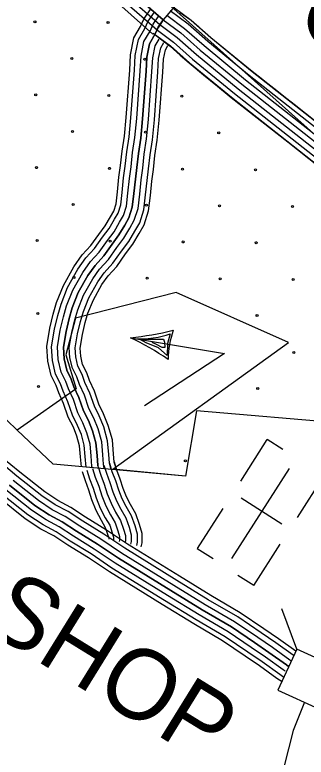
# Model space of a CAD drawing. Extents: x 1788175 to 1969470, y 584502 to 738744.
# Drawn here: x 1874562 to 1876095, y 631044 to 634958 of the extents above; entities that cross this region are included whole.
import ezdxf

# ---------------------------------------------------------------- set-up
doc = ezdxf.new("R2010")
doc.units = 0
for name, color, linetype in [('DESIGN - EROSION CONTROL - Devices', 7, 'Continuous'), ('DESIGN - ROW - Right-of-Way and Easement Labels', 7, 'Continuous'), ('DESIGN - SCRATCH - User 1', 7, 'Continuous'), ('DESIGN - TRANSPORTATION - Text', 7, 'Continuous'), ('DESIGN - UTILITIES - Cable (Underground) with Text', 7, 'Continuous'), ('SURVEY - CONTOURS - Index with Text', 7, 'Continuous'), ('SURVEY - DRAINAGE - Bridges', 7, 'Continuous'), ('SURVEY - DRAINAGE - Storm Sewer', 7, 'Continuous'), ('SURVEY - TRANSPORTATION - Roads', 7, 'Continuous')]:
    doc.layers.add(name, color=color, linetype=linetype)

msp = doc.modelspace()

# ---------------------------------------------------------------- linework, layer by layer
at = {"layer": 'DESIGN - EROSION CONTROL - Devices'}
for centre in [(1874667.5, 634921.8), (1875052, 634918), (1874861.6, 634727.6), (1875246.2, 634723.9), (1874671.2, 634537.2), (1875055.7, 634533.5), (1875440.3, 634529.8), (1874865.3, 634343.1), (1875249.9, 634339.4), (1875634.4, 634335.6), (1874674.9, 634152.7), (1875059.5, 634148.9), (1875444, 634145.2), (1875828.6, 634141.5), (1874869.1, 633958.5), (1875253.6, 633954.8), (1875638.2, 633951.1), (1876022.7, 633947.3), (1874678.7, 633768.1), (1875063.2, 633764.4), (1875447.8, 633760.7), (1875832.3, 633756.9), (1874872.8, 633574), (1875257.4, 633570.2), (1875641.9, 633566.5), (1876026.5, 633562.8), (1874682.4, 633383.6), (1875836.1, 633372.4), (1876030.2, 633178.2), (1874686.1, 632999), (1875839.8, 632987.8), (1875459, 632607)]:
    msp.add_circle(centre, 5.28, dxfattribs=at)
at = {"layer": 'DESIGN - ROW - Right-of-Way and Easement Labels'}
for p, q in [((1875204.9, 633249.6), (1875263.4, 633252.1)), ((1875252.7, 633228.3), (1875217.5, 633248.4)), ((1875217.5, 633248.4), (1875343.3, 633247.8)), ((1875263.4, 633252.1), (1875315.1, 633259.2)), ((1875315.1, 633259.2), (1875358.7, 633268.7)), ((1875343.3, 633247.8), (1875349, 633231.7)), ((1875358.7, 633268.7), (1875378.3, 633276)), ((1875378.3, 633276), (1875365.1, 633225.6)), ((1875317.9, 633201.7), (1875252.7, 633228.3)), ((1875307.1, 633219.7), (1875284.2, 633230.2)), ((1875336.7, 633204.8), (1875307.1, 633219.7)), ((1875349, 633231.7), (1875351.7, 633204.3)), ((1875365.1, 633225.6), (1875363.7, 633162.5)), ((1875363.7, 633162.5), (1875317.9, 633201.7)), ((1875351.7, 633204.3), (1875336.7, 633204.8))]:
    msp.add_line(p, q, dxfattribs=at)
msp.add_lwpolyline([(1875170.2, 633255.8), (1875664.6, 633171.9), (1875243.3, 632896.7)], dxfattribs=at)
for centre, radius, start, end in [((1875013.7, 634800.1), 1552.3, 275.7876, 284.2154), ((1875899.9, 633127.1), 532.3, 161.5708, 178.4292), ((1874578.1, 632002.2), 1386.4, 55.2793, 64.7178)]:
    msp.add_arc(centre, radius, start, end, dxfattribs=at)
at = {"layer": 'DESIGN - SCRATCH - User 1'}
for points in [[(1875383.4, 635004.9), (1877111, 633460), (1877733.2, 634256.9), (1876006.6, 635715.8), (1875343, 634932), (1875316.9, 634893.5), (1875298.6, 634853.9)], [(1876270.1, 634296.3), (1876031.3, 634484.9), (1875976.8, 634527.9), (1875939.6, 634557.4), (1875893.2, 634593.9), (1875841.5, 634634.8), (1875810.6, 634659.1), (1875640, 634799.2), (1875592.8, 634837.8), (1875529.4, 634893.9), (1875489.6, 634929.2), (1875431.1, 634969.8)], [(1875298.6, 634853.9), (1875379, 634793.4), (1875432.4, 634746.2), (1875479.3, 634704.6), (1875555.2, 634642.4), (1875628.7, 634582), (1875700.8, 634522.8), (1875997.7, 634288.5), (1876159.6, 634160.6)], [(1875077.4, 632562.2), (1876002.4, 633230), (1875410.9, 633493.7), (1874881.2, 633359), (1874830.7, 633165.5), (1874884, 632985.9)], [(1878360.9, 632610.6), (1877531.5, 632733.7), (1877541.4, 632984.4), (1877079.9, 633012.7), (1877079.5, 632736.5), (1875516.9, 632869.6), (1875460.5, 632525.5), (1875077.4, 632562.2)], [(1874884, 632985.9), (1874573, 632768.8), (1874519.4, 632820.6)]]:
    msp.add_lwpolyline(points, dxfattribs=at)
at = {"layer": 'DESIGN - TRANSPORTATION - Text'}
msp.add_lwpolyline([(1876086.4, 631333.4), (1876026.4, 631184.9), (1875977, 630991.6), (1875954.6, 630883.6), (1875893.7, 630776.2), (1875847.6, 630734.2), (1875811.6, 630706.2), (1875785.6, 630678.2), (1875765.6, 630608.2), (1875771.5, 630524.1), (1875779.7, 630485.7)], dxfattribs=at)
at = {"layer": 'DESIGN - UTILITIES - Cable (Underground) with Text'}
for p, q in [((1875888.7, 632720), (1875748.5, 632500)), ((1875972.7, 632666.5), (1875889.2, 632719.7)), ((1876049, 632308.7), (1876187, 632525.2)), ((1875966.8, 632272.8), (1875753, 632409.1)), ((1875656.7, 632355.9), (1875521.5, 632143.8)), ((1875819.9, 631949), (1875958.6, 632166.7)), ((1875521.7, 632143.8), (1875604.5, 632090.9)), ((1875819.7, 631949.1), (1875735.8, 632002.6))]:
    msp.add_line(p, q, dxfattribs=at)
msp.add_lwpolyline([(1876005.1, 632565.9), (1875702.5, 632091.1)], dxfattribs=at)
at = {"layer": 'SURVEY - CONTOURS - Index with Text'}
for points in [[(1875325.1, 634906.2), (1874984.3, 635203.1), (1874933.7, 635260), (1874893, 635300.9), (1874846.1, 635362.3), (1874797.7, 635422.9), (1874761, 635476.1), (1874701.1, 635566.3), (1874585.3, 635738.7), (1874332.8, 636130.7), (1874269.2, 636258.6), (1874214.1, 636341.5), (1874181.7, 636393.2), (1874132.7, 636444.2), (1874064.1, 636507.1), (1873972.5, 636583.1), (1873936.9, 636614.7), (1873868.6, 636667.6), (1873718.7, 636769.9), (1873531.9, 636919), (1873506.8, 636939.7)], [(1873528.2, 636962.2), (1873551.5, 636943), (1873737.1, 636794.8), (1873886.9, 636692.7), (1873956.8, 636638.6), (1873992.7, 636606.6), (1874084.5, 636530.5), (1874154.4, 636466.4), (1874206.3, 636412.3), (1874240.2, 636358.3), (1874296, 636274.2), (1874359.8, 636146.1), (1874611.2, 635755.7), (1874726.9, 635583.6), (1874786.7, 635493.5), (1874822.6, 635441.4), (1874870.5, 635381.4), (1874916.4, 635321.3), (1874956.3, 635281.2), (1875006.2, 635225.2), (1875342.7, 634931.9)], [(1875342.3, 634932.3), (1875006.2, 635225.2), (1874956.3, 635281.2), (1874916.4, 635321.3), (1874870.5, 635381.4), (1874822.6, 635441.4), (1874786.7, 635493.5), (1874726.9, 635583.6), (1874611.2, 635755.7), (1874359.8, 636146.1), (1874296, 636274.2), (1874240.2, 636358.3), (1874206.3, 636412.3), (1874154.4, 636466.4), (1874084.5, 636530.5), (1873992.7, 636606.6), (1873956.8, 636638.6), (1873886.9, 636692.7), (1873737.1, 636794.8), (1873551.5, 636943), (1873528.2, 636962.2)], [(1875287.7, 634856.1), (1874945.1, 635163.4), (1874893.2, 635221.8), (1874850.9, 635264.1), (1874802.1, 635328), (1874752.9, 635389.7), (1874714.9, 635444.9), (1874654.8, 635535.4), (1874538.7, 635708.1), (1874284.3, 636103.2), (1874220.8, 636230.7), (1874167.3, 636311.2), (1874137.6, 636358.7), (1874093.7, 636404.3), (1874027.5, 636465.1), (1873936.2, 636540.8), (1873901.3, 636571.9), (1873835.9, 636622.5), (1873685.6, 636725), (1873496.8, 636875.7), (1873468.4, 636899.2)], [(1875309.8, 634878.4), (1874962.5, 635181), (1874911.2, 635238.7), (1874869.6, 635280.4), (1874821.6, 635343.2), (1874772.8, 635404.4), (1874735.4, 635458.7), (1874675.3, 635549.1), (1874559.4, 635721.6), (1874305.9, 636115.4), (1874242.3, 636243.1), (1874188.1, 636324.6), (1874157.1, 636374), (1874111, 636422), (1874043.8, 636483.7), (1873952.3, 636559.5), (1873917.1, 636590.9), (1873850.4, 636642.5), (1873700.3, 636744.9), (1873512.4, 636894.9), (1873485.4, 636917.1)], [(1875379.8, 634981.6), (1875474.6, 634910.8), (1875577.4, 634819.8), (1875795.7, 634640.7), (1876255.2, 634278), (1876846.2, 633781.6), (1877012.5, 633624.8), (1877099.2, 633547.7), (1877192.7, 633467.9), (1877293.4, 633380.8), (1877368.3, 633322.9), (1877472.1, 633252.8), (1877617.3, 633140.6), (1877673.9, 633110.4), (1877715.9, 633085.5), (1877783.3, 633055.4), (1877845.7, 633030.7), (1878065.7, 632963.1), (1878418.7, 632847), (1878552.1, 632809), (1878805.7, 632729.5), (1878899.4, 632709.8), (1878930.5, 632702.5)], [(1875394.6, 635001.4), (1875490.2, 634930), (1875593.5, 634838.6), (1875811.2, 634659.9), (1876270.8, 634297.1), (1876862.6, 633800), (1877029.2, 633643), (1877115.4, 633566.3), (1877208.8, 633486.6), (1877309, 633399.9), (1877382.8, 633343), (1877486.6, 633272.9), (1877630.8, 633161.4), (1877686, 633131.9), (1877727.3, 633107.5), (1877792.9, 633078.2), (1877853.9, 633054.1), (1878073.2, 632986.6), (1878425.9, 632870.6), (1878559.2, 632832.7), (1878812, 632753.4), (1878904.8, 632734), (1878936.2, 632726.5)], [(1875342.7, 634931.9), (1875435.4, 634862.7), (1875537.2, 634772.6), (1875756.8, 634592.4), (1876216, 634229.9), (1876804.9, 633735.2), (1876970.6, 633579.1), (1877058.5, 633501), (1877152.3, 633420.9), (1877254.1, 633332.7), (1877332, 633272.7), (1877435.8, 633202.6), (1877583.5, 633088.4), (1877643.5, 633056.3), (1877687.4, 633030.3), (1877759.3, 632998.2), (1877825.2, 632972.2), (1878046.9, 632904), (1878400.5, 632787.7), (1878534.4, 632749.6), (1878790.1, 632669.4), (1878886, 632649.3), (1878916.3, 632642.2)], [(1875342.7, 634931.9), (1875435.4, 634862.7), (1875537.2, 634772.6), (1875756.8, 634592.4), (1876216, 634229.9), (1876804.9, 633735.2), (1876970.6, 633579.1), (1877058.5, 633501), (1877152.3, 633420.9), (1877254.1, 633332.7), (1877332, 633272.7), (1877435.8, 633202.6), (1877583.5, 633088.4), (1877643.5, 633056.3), (1877687.4, 633030.3), (1877759.3, 632998.2), (1877825.2, 632972.2), (1878046.9, 632904), (1878400.5, 632787.7), (1878534.4, 632749.6), (1878790.1, 632669.4), (1878886, 632649.3), (1878916.3, 632642.2)], [(1875361.3, 634956.8), (1875455, 634886.8), (1875557.3, 634796.2), (1875776.3, 634616.5), (1876235.6, 634253.9), (1876825.6, 633758.4), (1876991.6, 633601.9), (1877078.8, 633524.3), (1877172.5, 633444.4), (1877273.7, 633356.7), (1877350.1, 633297.8), (1877454, 633227.7), (1877600.4, 633114.5), (1877658.7, 633083.4), (1877701.7, 633057.9), (1877771.3, 633026.8), (1877835.5, 633001.5), (1878056.3, 632933.5), (1878409.6, 632817.4), (1878543.2, 632779.3), (1878797.9, 632699.4), (1878892.7, 632679.6), (1878923.4, 632672.3)], [(1875324.2, 634907.1), (1875415.8, 634838.6), (1875517.1, 634749), (1875737.4, 634568.2), (1876196.4, 634205.8), (1876784.3, 633712.1), (1876949.7, 633556.2), (1877038.1, 633477.6), (1877132.1, 633397.3), (1877234.5, 633308.7), (1877313.8, 633247.5), (1877417.6, 633177.4), (1877566.6, 633062.3), (1877628.2, 633029.3), (1877673.1, 633002.7), (1877747.3, 632969.7), (1877814.9, 632942.9), (1878037.5, 632874.5), (1878391.4, 632758.1), (1878525.5, 632719.9), (1878782.2, 632639.4), (1878879.2, 632619.1), (1878909.1, 632612)], [(1875290.2, 634861.7), (1875380, 634794.6), (1875480.3, 634705.8), (1875701.8, 634524), (1876160.6, 634161.9), (1876746.6, 633669.7), (1876911.4, 633514.4), (1877000.8, 633434.8), (1877095.1, 633354.3), (1877198.6, 633264.8), (1877280.6, 633201.5), (1877384.4, 633131.4), (1877535.7, 633014.5), (1877600.4, 632979.9), (1877647, 632952.3), (1877725.3, 632917.4), (1877796.1, 632889.3), (1878020.3, 632820.4), (1878374.8, 632703.8), (1878509.2, 632665.6), (1878767.9, 632584.4), (1878866.9, 632563.7), (1878896.1, 632556.8)], [(1875305.6, 634882.3), (1875396.2, 634814.6), (1875497, 634725.4), (1875718, 634544.1), (1876176.9, 634181.8), (1876763.7, 633688.9), (1876928.8, 633533.3), (1877017.7, 633454.2), (1877111.9, 633373.8), (1877214.8, 633284.7), (1877295.6, 633222.4), (1877399.5, 633152.3), (1877549.7, 633036.2), (1877613, 633002.3), (1877658.9, 632975.1), (1877735.3, 632941.1), (1877804.7, 632913.6), (1878028.1, 632844.9), (1878382.3, 632728.4), (1878516.6, 632690.2), (1878774.4, 632609.3), (1878872.5, 632588.8), (1878902, 632581.8)]]:
    msp.add_lwpolyline(points, dxfattribs=at)
at = {"layer": 'SURVEY - DRAINAGE - Bridges'}
for points in [[(1878346.2, 632614.5), (1877531.5, 632733.7), (1877541.4, 632984.4), (1877079.9, 633012.7), (1877079.5, 632736.5), (1875516.9, 632869.6), (1875460.5, 632525.5), (1874763.8, 632588.6)], [(1874519.4, 632820.6), (1874573, 632768.8), (1874763.8, 632588.6)]]:
    msp.add_lwpolyline(points, dxfattribs=at)
at = {"layer": 'SURVEY - DRAINAGE - Storm Sewer'}
msp.add_line((1876045.3, 631613.6), (1875966.2, 631826.5), dxfattribs=at)
msp.add_lwpolyline([(1875946.3, 631397.6), (1876162.3, 631298.6), (1876261.3, 631514.6), (1876045.3, 631613.6)], close=True, dxfattribs=at)
at = {"layer": 'SURVEY - TRANSPORTATION - Roads'}
for points in [[(1874911.8, 632574.2), (1874907.8, 632627.8), (1874902.6, 632685.3), (1874888.2, 632737), (1874869.4, 632783.4), (1874842.4, 632837.7), (1874818, 632908.9), (1874792.2, 632964.7), (1874778.7, 633003.5), (1874752.7, 633055.8), (1874734.9, 633132.6), (1874729.9, 633209.8), (1874746.1, 633306.6), (1874763.3, 633379.4), (1874781.1, 633441.6), (1874816.9, 633530.8), (1874871.9, 633629.7), (1874915.8, 633692.1), (1874961.9, 633742.2), (1875003.5, 633800.6), (1875037, 633845.4), (1875064.5, 633892.9), (1875081.9, 633923), (1875094.4, 633961.9), (1875101.5, 634025), (1875109.7, 634101.8), (1875117.8, 634163.9), (1875126, 634238.8), (1875138, 634318.4), (1875147.8, 634417.2), (1875165.9, 634667.4), (1875170.3, 634746.9), (1875188.4, 634837), (1875223.3, 634897.4), (1875240.7, 634936.4), (1875276.9, 634989.3)], [(1874936.7, 632572.9), (1874932.4, 632629.9), (1874927.1, 632689.8), (1874911.6, 632745), (1874891.9, 632793.6), (1874865.2, 632847.2), (1874841, 632918.1), (1874815.2, 632974), (1874801.5, 633013.2), (1874776.1, 633064.2), (1874759.4, 633136.3), (1874754.7, 633208.5), (1874770.3, 633301.7), (1874787.2, 633373.1), (1874804.5, 633433.6), (1874839.2, 633520.2), (1874892.8, 633616.5), (1874935.1, 633676.5), (1874981.2, 633726.6), (1875023.4, 633786.1), (1875057.7, 633831.7), (1875085.9, 633880.6), (1875104.6, 633912.9), (1875118.7, 633956.6), (1875126.1, 634022.3), (1875134.2, 634098.9), (1875142.3, 634161), (1875150.5, 634235.7), (1875162.5, 634315.4), (1875172.4, 634415), (1875190.6, 634665.8), (1875194.9, 634743.8), (1875211.9, 634828.1), (1875245.4, 634886.1), (1875262.4, 634924.3), (1875295.7, 634973)], [(1874970.2, 632568.1), (1874967.5, 632577.2), (1874963.3, 632632.4), (1874957.7, 632695.4), (1874941, 632755), (1874920.2, 632806.3), (1874893.9, 632859.2), (1874869.8, 632929.6), (1874844, 632985.6), (1874830.2, 633025.2), (1874805.5, 633074.8), (1874790.2, 633140.8), (1874785.9, 633207), (1874800.7, 633295.6), (1874817.2, 633365.3), (1874833.9, 633423.5), (1874867.3, 633506.8), (1874919.1, 633600), (1874959.3, 633657), (1875005.3, 633707), (1875048.5, 633767.8), (1875083.6, 633814.6), (1875112.7, 633865), (1875133.1, 633900.2), (1875149.2, 633950.1), (1875156.9, 634018.9), (1875165, 634095.2), (1875173.1, 634157.3), (1875181.2, 634231.7), (1875193.3, 634311.5), (1875203.3, 634412.4), (1875221.5, 634663.8), (1875225.7, 634739.8), (1875241.2, 634817), (1875273, 634872), (1875289.5, 634909.1), (1875319.2, 634952.5)], [(1875342.7, 634931.9), (1875316.7, 634893.9), (1875300.7, 634857.9), (1875270.6, 634805.9), (1875256.6, 634735.9), (1875252.5, 634661.9), (1875234.2, 634409.7), (1875224.1, 634307.7), (1875212, 634227.7), (1875203.9, 634153.6), (1875195.8, 634091.6), (1875187.7, 634015.6), (1875179.7, 633943.5), (1875161.6, 633887.5), (1875139.6, 633849.5), (1875109.5, 633797.5), (1875073.5, 633749.5), (1875029.5, 633687.5), (1874983.4, 633637.5), (1874945.4, 633583.5), (1874895.3, 633493.5), (1874863.3, 633413.5), (1874847.2, 633357.4), (1874831.1, 633289.4), (1874817, 633205.4), (1874821, 633145.3), (1874834.9, 633085.3), (1874858.8, 633037.3), (1874872.7, 632997.2), (1874898.7, 632941.2), (1874922.6, 632871.1), (1874948.5, 632819.1), (1874970.4, 632765.1), (1874988.3, 632701), (1874994.2, 632635), (1874998.1, 632582.9), (1874999.9, 632577.2)], [(1874999.9, 632577.2), (1874998.1, 632582.9), (1874994.2, 632635), (1874988.3, 632701), (1874970.4, 632765.1), (1874948.5, 632819.1), (1874922.6, 632871.1), (1874898.7, 632941.2), (1874872.7, 632997.2), (1874858.8, 633037.3), (1874834.9, 633085.3), (1874821, 633145.3), (1874817, 633205.4), (1874831.1, 633289.4), (1874847.2, 633357.4), (1874863.3, 633413.5), (1874895.3, 633493.5), (1874945.4, 633583.5), (1874983.4, 633637.5), (1875029.5, 633687.5), (1875073.5, 633749.5), (1875109.5, 633797.5), (1875139.6, 633849.5), (1875161.6, 633887.5), (1875179.7, 633943.5), (1875187.7, 634015.6), (1875195.8, 634091.6), (1875203.9, 634153.6), (1875212, 634227.7), (1875224.1, 634307.7), (1875234.2, 634409.7), (1875252.5, 634661.9), (1875256.6, 634735.9), (1875270.6, 634805.9), (1875300.7, 634857.9), (1875316.7, 634893.9), (1875342.7, 634931.9)], [(1875031.9, 632566.6), (1875028.8, 632588.7), (1875025.1, 632637.5), (1875018.9, 632706.6), (1874999.8, 632775.1), (1874976.8, 632831.8), (1874951.2, 632883.1), (1874927.5, 632952.7), (1874901.5, 633008.9), (1874887.4, 633049.3), (1874864.3, 633095.9), (1874851.7, 633149.9), (1874848.2, 633203.8), (1874861.5, 633283.3), (1874877.2, 633349.6), (1874892.6, 633403.4), (1874923.4, 633480.1), (1874971.7, 633567), (1875007.6, 633618), (1875053.6, 633667.9), (1875098.5, 633731.2), (1875135.4, 633780.4), (1875166.4, 633834), (1875190.1, 633874.9), (1875210.1, 633937), (1875218.6, 634012.2), (1875226.6, 634088), (1875234.7, 634149.9), (1875242.7, 634223.7), (1875254.8, 634303.8), (1875265.1, 634407.1), (1875283.4, 634659.9), (1875287.4, 634732), (1875300, 634794.8), (1875320.7, 634830.7)], [(1875068.1, 632560.6), (1875059.4, 632594.5), (1875056, 632640.1), (1875049.5, 632712.2), (1875029.2, 632785.1), (1875005, 632844.6), (1874979.9, 632895.1), (1874956.3, 632964.3), (1874930.3, 633020.5), (1874916.1, 633061.4), (1874893.6, 633106.4), (1874882.5, 633154.4), (1874879.4, 633202.2), (1874891.9, 633277.2), (1874907.2, 633341.8), (1874922, 633393.3), (1874951.4, 633466.8), (1874998, 633550.5), (1875031.8, 633598.5), (1875077.7, 633648.4), (1875123.6, 633712.9), (1875161.4, 633763.3), (1875193.2, 633818.5), (1875218.6, 633862.2), (1875240.6, 633930.4), (1875249.4, 634008.8), (1875257.4, 634084.3), (1875265.5, 634146.3), (1875273.5, 634219.7), (1875285.6, 634300), (1875296, 634404.4), (1875314.3, 634657.9), (1875318.2, 634728), (1875329.4, 634783.7), (1875345.7, 634812)], [(1875084.7, 632600.9), (1875081.6, 632642.2), (1875074.9, 632716.9), (1875053.5, 632793.4), (1875028.5, 632855.2), (1875003.7, 632905), (1874980.2, 632973.8), (1874954.2, 633030.1), (1874939.8, 633071.4), (1874918, 633115.2), (1874908, 633158.2), (1874905.2, 633200.9), (1874917.2, 633272.1), (1874932.1, 633335.3), (1874946.3, 633385), (1874974.7, 633455.7), (1875019.8, 633536.8), (1875051.9, 633582.3), (1875097.8, 633632.2), (1875144.4, 633697.8), (1875182.8, 633749.1), (1875215.5, 633805.6), (1875242.2, 633851.7), (1875265.8, 633925), (1875274.9, 634006), (1875282.9, 634081.3), (1875291, 634143.2), (1875299, 634216.3), (1875311.1, 634296.8), (1875321.6, 634402.2), (1875340, 634656.3), (1875343.8, 634724.8), (1875353.8, 634774.5), (1875366.5, 634796.5)], [(1876038.7, 631604.2), (1876041.1, 631602.6), (1875949.5, 631668.5), (1875872.5, 631721.3), (1875748.1, 631805.2), (1875592.8, 631896.2), (1875427.9, 631997.9), (1875153.9, 632167.2), (1875044.1, 632241.2), (1874933.9, 632309.6), (1874855.6, 632361.3), (1874787.7, 632397.3), (1874718.5, 632443), (1874588.3, 632546.3), (1874493.4, 632624.1)], [(1876027.9, 631580.4), (1876026.4, 631581.5), (1875934.7, 631647.4), (1875858.1, 631700), (1875734.4, 631783.4), (1875579.6, 631874.2), (1875414.4, 631976), (1875140, 632145.6), (1875030.2, 632219.6), (1874920.1, 632287.9), (1874842.5, 632339.1), (1874774.6, 632375.2), (1874703.4, 632422.2), (1874572.1, 632526.3), (1874476.4, 632604.7)], [(1875030.1, 632584.4), (1875043.4, 632540.9), (1875061.3, 632493), (1875077.1, 632443.3), (1875096.1, 632395.7), (1875118.9, 632351.8), (1875146, 632305.8), (1875163.2, 632256.1), (1875174.6, 632217.1), (1875174.5, 632181), (1875171.1, 632166.4)], [(1875059.7, 632593.5), (1875072.8, 632550.8), (1875090.6, 632503.1), (1875106.3, 632453.7), (1875124.3, 632408.6), (1875146, 632366.8), (1875174.3, 632318.8), (1875192.7, 632265.5), (1875205.6, 632221.5), (1875205.5, 632177.4), (1875201.3, 632159.4)], [(1875083.4, 632600.7), (1875096.2, 632558.8), (1875114, 632511.2), (1875129.6, 632462.1), (1875146.8, 632418.9), (1875167.7, 632378.8), (1875196.8, 632329.2), (1875216.3, 632273), (1875230.3, 632225), (1875230.2, 632174.5), (1875225.3, 632153.7)], [(1875098.2, 632557.6), (1875084.9, 632599.3)], [(1874916.6, 632549.7), (1874931, 632502.7), (1874949.1, 632454.2), (1874965.3, 632403.3), (1874988, 632346.2), (1875015, 632294.2), (1875037.7, 632255.8), (1875050, 632220), (1875055.8, 632200.1), (1875055.8, 632194.9), (1875055.5, 632193.6)], [(1874941.2, 632557.2), (1874955.3, 632511), (1874973.4, 632462.6), (1874989.5, 632411.9), (1875011.4, 632357), (1875037.5, 632306.7), (1875061.1, 632266.6), (1875074.5, 632227.8), (1875081.6, 632203.8), (1875081.5, 632191.9), (1875080.6, 632187.7)], [(1874970.8, 632566.3), (1874984.7, 632520.9), (1875002.7, 632472.7), (1875018.7, 632422.4), (1875039.6, 632369.9), (1875064.6, 632321.7), (1875089.4, 632279.6), (1875104.1, 632237.2), (1875112.6, 632208.2), (1875112.5, 632188.3), (1875110.8, 632180.6)], [(1875000.5, 632575.4), (1875014.1, 632530.9), (1875032, 632482.9), (1875047.9, 632432.8), (1875067.8, 632382.8), (1875091.8, 632336.7), (1875117.7, 632292.7), (1875133.6, 632246.7), (1875143.6, 632212.6), (1875143.5, 632184.6), (1875140.9, 632173.5)], [(1875000.5, 632575.4), (1875014.1, 632530.9), (1875032, 632482.9), (1875047.9, 632432.8), (1875067.8, 632382.8), (1875091.8, 632336.7), (1875117.7, 632292.7), (1875133.6, 632246.7), (1875143.6, 632212.6), (1875143.5, 632184.6), (1875140.9, 632173.5)], [(1876019.7, 631548.6), (1876008.6, 631556.1), (1875916.9, 631622.1), (1875840.6, 631674.4), (1875717.9, 631757.2), (1875563.6, 631847.6), (1875398.2, 631949.6), (1875123.1, 632119.5), (1875013.3, 632193.6), (1874903.4, 632261.8), (1874826.6, 632312.5), (1874758.7, 632348.5), (1874685.2, 632397), (1874552.7, 632502.2)], [(1874533.2, 632478.1), (1874667, 632371.9), (1874742.9, 632321.8), (1874810.8, 632285.8), (1874886.7, 632235.7), (1874996.5, 632167.6), (1875106.3, 632093.5), (1875381.9, 631923.2), (1875547.6, 631821), (1875701.4, 631730.9), (1875823.2, 631648.8), (1875899.1, 631596.7), (1875990.9, 631530.6), (1876002.4, 631522.9)], [(1876002.4, 631522.9), (1875990.9, 631530.6), (1875899.1, 631596.7), (1875823.2, 631648.8), (1875701.4, 631730.9), (1875547.6, 631821), (1875381.9, 631923.2), (1875106.3, 632093.5), (1874996.5, 632167.6), (1874886.7, 632235.7), (1874810.8, 632285.8), (1874742.9, 632321.8), (1874667, 632371.9), (1874533.2, 632478.1)], [(1874533.2, 632478.1), (1874667, 632371.9), (1874742.9, 632321.8), (1874810.8, 632285.8), (1874886.7, 632235.7), (1874996.5, 632167.6), (1875106.3, 632093.5), (1875381.9, 631923.2), (1875547.6, 631821), (1875701.4, 631730.9), (1875823.2, 631648.8), (1875899.1, 631596.7), (1875990.9, 631530.6), (1876003.4, 631522.2)], [(1875977.8, 631464.7), (1875955.5, 631479.7), (1875863.4, 631546), (1875788.3, 631597.5), (1875668.3, 631678.4), (1875515.7, 631767.9), (1875349.3, 631870.5), (1875072.7, 632041.4), (1874962.8, 632115.5), (1874853.2, 632183.5), (1874779.1, 632232.4), (1874711.2, 632268.5), (1874630.6, 632321.7), (1874494.3, 632429.8)], [(1875985.1, 631497.2), (1875973.2, 631505.2), (1875881.2, 631571.3), (1875805.8, 631623.1), (1875684.9, 631704.7), (1875531.6, 631794.5), (1875365.6, 631896.8), (1875089.5, 632067.4), (1874979.6, 632141.6), (1874869.9, 632209.6), (1874794.9, 632259.1), (1874727, 632295.2), (1874648.8, 632346.8), (1874513.8, 632453.9)], [(1875968.2, 631441.3), (1875941.3, 631459.5), (1875849.2, 631525.8), (1875774.4, 631577.1), (1875655.2, 631657.5), (1875502.9, 631746.7), (1875336.3, 631849.4), (1875059.2, 632020.6), (1874949.4, 632094.8), (1874839.9, 632162.6), (1874766.5, 632211.1), (1874698.6, 632247.2), (1874616.1, 632301.6), (1874478.8, 632410.5)]]:
    msp.add_lwpolyline(points, dxfattribs=at)

# ---------------------------------------------------------------- texts
at = {"layer": 'DESIGN - ROW - Right-of-Way and Easement Labels'}
for s, rotation, p in [('FOREST', 319.9731, (1875789.7, 635120.4)), ('SHOP', 328.2898, (1874382.5, 631733.1))]:
    msp.add_text(s, height=370, rotation=rotation, dxfattribs=at).set_placement(p)

doc.saveas('drawing.dxf')
